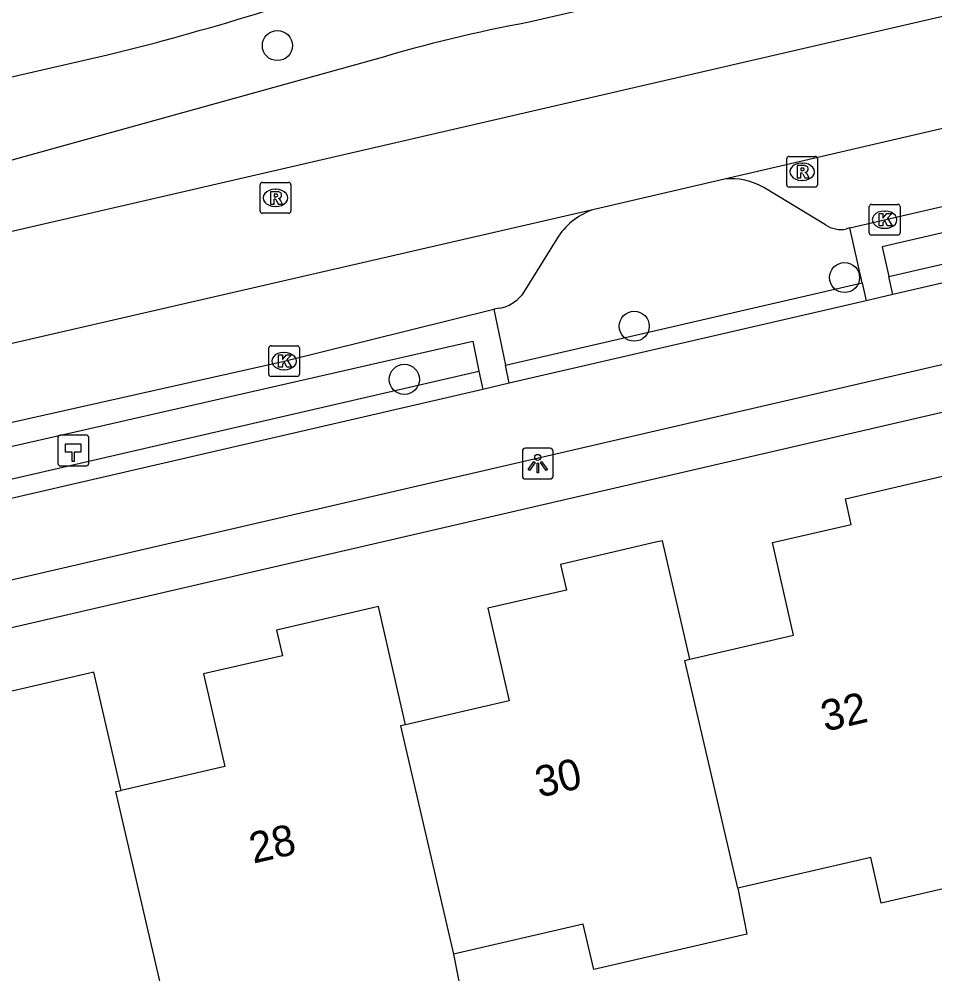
# Model space of a CAD drawing. Extents: x 156414 to 157775, y 382335 to 383765.
# Drawn here: x 156836.53 to 156866.3, y 382923.76 to 382954.8 of the extents above; entities that cross this region are included whole.
import ezdxf

# ---------------------------------------------------------------- set-up
doc = ezdxf.new("R2010")
doc.units = 0
for name, color, linetype in [('IMGEO_Boom', 7, 'Continuous'), ('IMGEO_Fietspad_gesloten', 7, 'Continuous'), ('IMGEO_Haag', 7, 'Continuous'), ('IMGEO_Hectometerpaal', 7, 'Continuous'), ('IMGEO_Kolk', 7, 'Continuous'), ('IMGEO_Lichtpunt', 7, 'Continuous'), ('IMGEO_Pand', 7, 'Continuous'), ('IMGEO_Pand_nummerreeks', 7, 'Continuous'), ('IMGEO_Parkeervlak_open', 7, 'Continuous'), ('IMGEO_Rijbaan_regionaal_gesloten', 7, 'Continuous'), ('IMGEO_Rioolput', 7, 'Continuous'), ('IMGEO_Voetpad_open', 7, 'Continuous')]:
    doc.layers.add(name, color=color, linetype=linetype)

msp = doc.modelspace()

# ---------------------------------------------------------------- linework, layer by layer
at = {"layer": 'IMGEO_Boom'}
for centre in [(156844.924, 382953.94), (156863.362, 382946.399), (156856.524, 382944.817), (156849.05, 382943.089)]:
    msp.add_circle(centre, 0.489, dxfattribs=at)
at = {"layer": 'IMGEO_Fietspad_gesloten'}
for points in [[(156674.773, 382899.258), (156767.182, 382920.602), (156826.292, 382934.262), (156902.955, 382951.999), (156911.251, 382953.909)], [(156887.089, 382950.962), (156864.935, 382945.847)], [(156864.935, 382945.847), (156864.068, 382945.647)], [(156864.068, 382945.647), (156859.834, 382944.669), (156852.462, 382942.964)], [(156852.462, 382942.964), (156851.598, 382942.764)], [(156851.598, 382942.764), (156830.312, 382937.841)]]:
    msp.add_lwpolyline(points, dxfattribs=at)
at = {"layer": 'IMGEO_Haag'}
for points in [[(156864.803, 382946.432), (156886.962, 382951.547)], [(156852.339, 382943.555), (156863.935, 382946.232)], [(156830.187, 382938.442), (156851.475, 382943.356)]]:
    msp.add_lwpolyline(points, dxfattribs=at)
at = {"layer": 'IMGEO_Hectometerpaal'}
for p, q in [((156837.791, 382941.192), (156837.791, 382940.351)), ((156837.791, 382941.192), (156837.791, 382940.351)), ((156838.707, 382941.276), (156837.866, 382941.276)), ((156838.707, 382941.276), (156837.866, 382941.276)), ((156838.791, 382940.36), (156838.791, 382941.201)), ((156838.791, 382940.36), (156838.791, 382941.201)), ((156837.875, 382940.276), (156838.716, 382940.276)), ((156837.875, 382940.276), (156838.716, 382940.276))]:
    msp.add_line(p, q, dxfattribs=at)
msp.add_lwpolyline([(156838.316, 382940.42), (156838.256, 382940.42), (156838.256, 382940.725), (156838.036, 382940.725), (156838.036, 382940.994), (156838.536, 382940.994), (156838.536, 382940.725), (156838.316, 382940.725), (156838.316, 382940.42)], dxfattribs=at)
for centre, start, end in [((156837.869, 382941.198), 92.4484, 184.2845), ((156837.869, 382941.198), 92.4484, 184.2845), ((156838.713, 382941.198), 2.4484, 94.2845), ((156838.713, 382941.198), 2.4484, 94.2845), ((156837.869, 382940.354), 182.4484, 274.2845), ((156837.869, 382940.354), 182.4484, 274.2845), ((156838.713, 382940.354), 272.4484, 4.2845), ((156838.713, 382940.354), 272.4484, 4.2845)]:
    msp.add_arc(centre, 0.0779, start, end, dxfattribs=at)
at = {"layer": 'IMGEO_Kolk'}
for p, q in [((156864.165, 382947.853), (156864.165, 382948.705)), ((156864.24, 382948.779), (156865.092, 382948.779)), ((156864.653, 382948.559), (156864.678, 382948.559)), ((156865.166, 382948.705), (156865.166, 382947.853)), ((156864.676, 382947.999), (156864.651, 382947.999)), ((156865.092, 382947.779), (156864.24, 382947.779)), ((156844.717, 382944.183), (156845.569, 382944.183)), ((156844.642, 382943.257), (156844.642, 382944.109)), ((156845.13, 382943.963), (156845.155, 382943.963)), ((156845.643, 382944.109), (156845.643, 382943.257)), ((156845.153, 382943.403), (156845.128, 382943.403)), ((156845.569, 382943.183), (156844.717, 382943.183))]:
    msp.add_line(p, q, dxfattribs=at)
for points in [[(156864.165, 382947.853), (156864.165, 382948.705)], [(156864.24, 382948.779), (156865.092, 382948.779)], [(156865.166, 382948.705), (156865.166, 382947.853)], [(156864.486, 382948.479), (156864.609, 382948.479), (156864.609, 382948.328), (156864.739, 382948.479), (156864.903, 382948.479), (156864.757, 382948.328), (156864.91, 382948.079), (156864.758, 382948.079), (156864.673, 382948.243), (156864.609, 382948.176), (156864.609, 382948.079), (156864.486, 382948.079), (156864.486, 382948.479)], [(156865.092, 382947.779), (156864.24, 382947.779)], [(156844.717, 382944.183), (156845.569, 382944.183)], [(156844.642, 382943.257), (156844.642, 382944.109)], [(156844.963, 382943.883), (156845.086, 382943.883), (156845.086, 382943.732), (156845.216, 382943.883), (156845.38, 382943.883), (156845.234, 382943.732), (156845.387, 382943.483), (156845.235, 382943.483), (156845.15, 382943.647), (156845.086, 382943.58), (156845.086, 382943.483), (156844.963, 382943.483), (156844.963, 382943.883)], [(156845.643, 382944.109), (156845.643, 382943.257)], [(156845.569, 382943.183), (156844.717, 382943.183)]]:
    msp.add_lwpolyline(points, dxfattribs=at)
for centre, start, end in [((156864.242, 382948.703), 91.552, 178.448), ((156864.242, 382948.703), 91.552, 178.448), ((156865.09, 382948.703), 1.552, 88.448), ((156865.09, 382948.703), 1.552, 88.448), ((156864.242, 382947.855), 181.552, 268.448), ((156864.242, 382947.855), 181.552, 268.448), ((156865.09, 382947.855), 271.552, 358.448), ((156865.09, 382947.855), 271.552, 358.448), ((156844.719, 382944.107), 91.552, 178.448), ((156844.719, 382944.107), 91.552, 178.448), ((156845.567, 382944.107), 1.552, 88.448), ((156845.567, 382944.107), 1.552, 88.448), ((156844.719, 382943.259), 181.552, 268.448), ((156844.719, 382943.259), 181.552, 268.448), ((156845.567, 382943.259), 271.552, 358.448), ((156845.567, 382943.259), 271.552, 358.448)]:
    msp.add_arc(centre, 0.0765, start, end, dxfattribs=at)
for centre, major_axis, ratio, start_param, end_param in [((156864.652, 382948.279), (-0.387, 0.002), 0.722429, 4.712389, 7.853982), ((156864.677, 382948.279), (-0.39, 0.002), 0.717154, 1.570796, 4.712389), ((156845.129, 382943.683), (-0.387, 0.002), 0.722429, 4.712389, 7.853982), ((156845.154, 382943.683), (-0.39, 0.002), 0.717154, 1.570796, 4.712389)]:
    msp.add_ellipse(centre, major_axis=major_axis, ratio=ratio, start_param=start_param, end_param=end_param, dxfattribs=at)
at = {"layer": 'IMGEO_Lichtpunt'}
for p, q in [((156852.891, 382940.753), (156852.891, 382939.946)), ((156852.891, 382940.753), (156852.891, 382939.946)), ((156853.793, 382940.848), (156852.985, 382940.848)), ((156853.793, 382940.848), (156852.985, 382940.848)), ((156853.887, 382939.946), (156853.887, 382940.753)), ((156853.887, 382939.946), (156853.887, 382940.753)), ((156852.985, 382939.852), (156853.793, 382939.852)), ((156852.985, 382939.852), (156853.793, 382939.852))]:
    msp.add_line(p, q, dxfattribs=at)
for points in [[(156853.265, 382940.417), (156853.304, 382940.389), (156853.116, 382940.127), (156853.078, 382940.154), (156853.265, 382940.417)], [(156853.477, 382940.389), (156853.515, 382940.416), (156853.702, 382940.154), (156853.663, 382940.126), (156853.477, 382940.389)], [(156853.367, 382940.369), (156853.414, 382940.369), (156853.414, 382940.047), (156853.367, 382940.047), (156853.367, 382940.369)]]:
    msp.add_lwpolyline(points, dxfattribs=at)
msp.add_circle((156853.39, 382940.551), 0.0994, dxfattribs=at)
for centre, start, end in [((156852.985, 382940.753), 90, 180), ((156852.985, 382940.753), 90, 180), ((156853.793, 382940.753), 0, 90), ((156853.793, 382940.753), 0, 90), ((156852.985, 382939.946), 180, 270), ((156852.985, 382939.946), 180, 270), ((156853.793, 382939.946), 270, 0), ((156853.793, 382939.946), 270, 360)]:
    msp.add_arc(centre, 0.0946, start, end, dxfattribs=at)
at = {"layer": 'IMGEO_Pand'}
for points in [[(156858.331, 382933.991), (156861.707, 382934.77), (156861.023, 382937.781), (156863.582, 382938.372), (156863.389, 382939.207), (156866.542, 382939.942), (156866.699, 382939.979), (156867.588, 382936.126)], [(156858.331, 382933.991), (156857.442, 382937.845), (156857.276, 382937.806), (156854.131, 382937.073), (156854.325, 382936.236), (156851.769, 382935.646), (156852.463, 382932.637), (156849.094, 382931.86)], [(156849.094, 382931.86), (156848.207, 382935.704), (156848.032, 382935.664), (156844.892, 382934.938), (156845.085, 382934.104), (156842.523, 382933.513), (156843.217, 382930.504), (156839.848, 382929.727)], [(156859.889, 382926.543), (156858.17, 382933.954), (156858.331, 382933.991)], [(156839.848, 382929.727), (156838.961, 382933.572), (156838.775, 382933.529), (156835.63, 382932.804), (156835.823, 382931.967), (156833.252, 382931.373), (156833.932, 382928.373), (156830.262, 382927.505)], [(156849.094, 382931.86), (156848.925, 382931.821), (156850.649, 382924.406)], [(156841.399, 382922.267), (156839.67, 382929.686), (156839.848, 382929.727)], [(156869.138, 382928.681), (156869.432, 382927.191), (156864.554, 382926.063), (156864.212, 382927.542), (156859.889, 382926.543)], [(156859.889, 382926.543), (156860.182, 382925.052), (156855.207, 382923.901), (156854.865, 382925.381), (156850.649, 382924.406)], [(156850.649, 382924.406), (156850.942, 382922.915), (156845.957, 382921.762), (156845.615, 382923.242), (156841.399, 382922.267)]]:
    msp.add_lwpolyline(points, dxfattribs=at)
at = {"layer": 'IMGEO_Parkeervlak_open'}
for points in [[(156862.74, 382948.115), (156860.735, 382949.326)], [(156863.529, 382948.017), (156863.421, 382947.98)], [(156854.068, 382947.742), (156852.867, 382945.83)], [(156852.15, 382945.404), (156851.962, 382945.371)]]:
    msp.add_lwpolyline(points, dxfattribs=at)
for centre, radius, start, end in [((156859.679, 382947.512), 2.099, 59.7879, 95.8996), ((156855.857, 382946.574), 2.137, 107.174, 146.8503), ((156863.237, 382948.836), 0.875, 235.421, 282.1534), ((156851.957, 382946.545), 1.157, 279.5863, 321.8464)]:
    msp.add_arc(centre, radius, start, end, dxfattribs=at)
at = {"layer": 'IMGEO_Rijbaan_regionaal_gesloten'}
for points in [[(156939.178, 382974.572), (156884.599, 382961.963), (156853.113, 382954.697)], [(156939.797, 382971.848), (156903.004, 382963.32), (156830.232, 382946.499), (156816.29, 382943.135), (156816.196, 382943.116)], [(156890.458, 382956.801), (156859.463, 382949.6)], [(156813.098, 382947.6), (156839.406, 382953.635)], [(156848.093, 382953.484), (156827.445, 382947.769), (156826.462, 382947.447), (156820.001, 382944.526)], [(156859.463, 382949.6), (156855.226, 382948.615)], [(156855.226, 382948.615), (156824.808, 382941.614)]]:
    msp.add_lwpolyline(points, dxfattribs=at)
for centre, radius, start, end in [((156815.947, 383047.872), 97.113, 283.97891, 289.86225), ((156861.11, 382910.607), 44.81, 100.2806, 106.8878)]:
    msp.add_arc(centre, radius, start, end, dxfattribs=at)
at = {"layer": 'IMGEO_Rioolput'}
for p, q in [((156861.482, 382949.413), (156861.482, 382950.265)), ((156861.557, 382950.339), (156862.409, 382950.339)), ((156861.97, 382950.119), (156861.995, 382950.119)), ((156862.483, 382950.265), (156862.483, 382949.413)), ((156844.361, 382948.564), (156844.361, 382949.416)), ((156844.436, 382949.49), (156845.288, 382949.49)), ((156845.362, 382949.416), (156845.362, 382948.564)), ((156861.993, 382949.559), (156861.968, 382949.559)), ((156844.849, 382949.27), (156844.874, 382949.27)), ((156862.409, 382949.339), (156861.557, 382949.339)), ((156845.288, 382948.49), (156844.436, 382948.49)), ((156844.872, 382948.71), (156844.847, 382948.71))]:
    msp.add_line(p, q, dxfattribs=at)
for points in [[(156861.482, 382949.413), (156861.482, 382950.265)], [(156861.557, 382950.339), (156862.409, 382950.339)], [(156862.071, 382950.037), (156861.819, 382950.039), (156861.819, 382949.639)], [(156862.483, 382950.265), (156862.483, 382949.413)], [(156861.819, 382949.639), (156861.943, 382949.639), (156861.943, 382949.801), (156861.954, 382949.801)], [(156861.997, 382949.958), (156861.943, 382949.958), (156861.943, 382949.877)], [(156861.943, 382949.877), (156861.995, 382949.877)], [(156862.001, 382949.772), (156862.072, 382949.639), (156862.212, 382949.639), (156862.147, 382949.765)], [(156844.361, 382948.564), (156844.361, 382949.416)], [(156844.436, 382949.49), (156845.288, 382949.49)], [(156845.362, 382949.416), (156845.362, 382948.564)], [(156844.95, 382949.188), (156844.698, 382949.19), (156844.698, 382948.79)], [(156844.876, 382949.109), (156844.822, 382949.109), (156844.822, 382949.028)], [(156862.409, 382949.339), (156861.557, 382949.339)], [(156844.698, 382948.79), (156844.822, 382948.79), (156844.822, 382948.952), (156844.833, 382948.952)], [(156844.822, 382949.028), (156844.874, 382949.028)], [(156844.88, 382948.923), (156844.951, 382948.79), (156845.091, 382948.79), (156845.026, 382948.916)], [(156845.288, 382948.49), (156844.436, 382948.49)]]:
    msp.add_lwpolyline(points, dxfattribs=at)
for centre, radius, start, end in [((156861.559, 382950.263), 0.0765, 91.552, 178.448), ((156861.559, 382950.263), 0.0765, 91.552, 178.448), ((156862.07, 382949.927), 0.109, 350.3612, 89.416), ((156862.407, 382950.263), 0.0765, 1.552, 88.448), ((156862.407, 382950.263), 0.0765, 1.552, 88.448), ((156861.953, 382949.748), 0.0533, 26.0293, 88.6989), ((156861.979, 382950.066), 0.19, 274.7715, 282.9687), ((156862.003, 382949.862), 0.0964, 77.0061, 93.1865), ((156862.017, 382949.919), 0.0378, 276.6634, 79.6772), ((156862.068, 382949.927), 0.112, 277.5842, 350.9817), ((156862.052, 382949.712), 0.108, 29.5134, 73.7905), ((156844.438, 382949.414), 0.0765, 91.552, 178.448), ((156844.438, 382949.414), 0.0765, 91.552, 178.448), ((156845.286, 382949.414), 0.0765, 1.552, 88.448), ((156845.286, 382949.414), 0.0765, 1.552, 88.448), ((156844.882, 382949.013), 0.0964, 77.0061, 93.1865), ((156844.896, 382949.07), 0.0378, 276.6634, 79.6772), ((156844.949, 382949.078), 0.109, 350.3612, 89.416), ((156861.559, 382949.415), 0.0765, 181.552, 268.448), ((156861.559, 382949.415), 0.0765, 181.552, 268.448), ((156862.407, 382949.415), 0.0765, 271.552, 358.448), ((156862.407, 382949.415), 0.0765, 271.552, 358.448), ((156844.832, 382948.899), 0.0533, 26.0293, 88.6989), ((156844.858, 382949.217), 0.19, 274.7715, 282.9687), ((156844.947, 382949.078), 0.112, 277.5842, 350.9817), ((156844.931, 382948.863), 0.108, 29.5134, 73.7905), ((156844.438, 382948.566), 0.0765, 181.552, 268.448), ((156844.438, 382948.566), 0.0765, 181.552, 268.448), ((156845.286, 382948.566), 0.0765, 271.552, 358.448), ((156845.286, 382948.566), 0.0765, 271.552, 358.448)]:
    msp.add_arc(centre, radius, start, end, dxfattribs=at)
for centre, major_axis, ratio, start_param, end_param in [((156861.969, 382949.839), (-0.387, 0.002), 0.722429, 4.712389, 7.853982), ((156861.994, 382949.839), (-0.39, 0.002), 0.717154, 1.570796, 4.712389), ((156844.848, 382948.99), (-0.387, 0.002), 0.722429, 4.712389, 7.853982), ((156844.873, 382948.99), (-0.39, 0.002), 0.717154, 1.570796, 4.712389)]:
    msp.add_ellipse(centre, major_axis=major_axis, ratio=ratio, start_param=start_param, end_param=end_param, dxfattribs=at)
at = {"layer": 'IMGEO_Voetpad_open'}
for points in [[(156863.529, 382948.017), (156887.359, 382953.518)], [(156886.962, 382951.547), (156886.748, 382952.533), (156864.584, 382947.403), (156864.803, 382946.432)], [(156903.296, 382950.523), (156828.922, 382933.312)], [(156863.935, 382946.232), (156863.529, 382948.017)], [(156864.935, 382945.847), (156864.803, 382946.432)], [(156863.935, 382946.232), (156864.068, 382945.647)], [(156828.946, 382940.054), (156845.143, 382943.683), (156851.962, 382945.371)], [(156851.962, 382945.371), (156852.339, 382943.555)], [(156830.187, 382938.442), (156829.971, 382939.479), (156851.273, 382944.329), (156851.475, 382943.356)], [(156852.462, 382942.964), (156852.339, 382943.555)], [(156851.475, 382943.356), (156851.598, 382942.764)]]:
    msp.add_lwpolyline(points, dxfattribs=at)

# ---------------------------------------------------------------- texts
at = {"layer": 'IMGEO_Pand_nummerreeks'}
for s, p in [('32', (156862.727, 382931.632)), ('30', (156853.437, 382929.488)), ('28', (156844.141, 382927.343))]:
    msp.add_text(s, height=1, rotation=12.9947, dxfattribs=at).set_placement(p)

doc.saveas('drawing.dxf')
